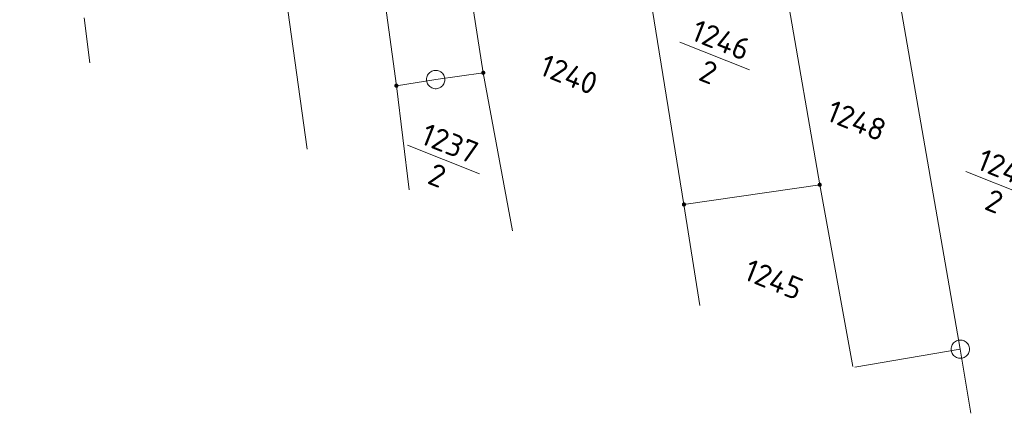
# Model space of a CAD drawing. Header units: metres. Extents: x 3425540 to 3446143, y 5432760 to 5444637.
# Tile 275 of 656: x 3440836 to 3440916, y 5438263 to 5438295. Entities that reach past the tile are written whole.
import ezdxf
from ezdxf.enums import TextEntityAlignment as Align

# ---------------------------------------------------------------- set-up
doc = ezdxf.new("R2010")
doc.units = ezdxf.units.M
for name, color, linetype, lineweight in [('B_Flurgrenzen', 9, 'Continuous', 18), ('B_Gleisachse', 9, 'Continuous', 25), ('Bestand Kabeltröge', 9, 'Continuous', 18)]:
    doc.layers.add(name, color=color, linetype=linetype, lineweight=lineweight)
doc.styles.get("Standard").update_dxf_attribs({"font": 'isocpeur.ttf'})

msp = doc.modelspace()

# ---------------------------------------------------------------- linework, layer by layer
at = {"layer": 'B_Flurgrenzen'}
for p, q in [((3440861.732, 5438328.693), (3440867, 5438289.844)), ((3440896.717, 5438309.004), (3440901.417, 5438281.797)), ((3440886.015, 5438307.198), (3440890.376, 5438280.194)), ((3440906.709, 5438303.703), (3440912.84, 5438268.44)), ((3440857.837, 5438298.514), (3440859.76, 5438284.678)), ((3440873.126, 5438296.805), (3440874.064, 5438290.896)), ((3440841.625, 5438295.366), (3440842.088, 5438291.707)), ((3440890.044, 5438293.383), (3440895.701, 5438291.132)), ((3440874.064, 5438290.896), (3440870.199, 5438290.347)), ((3440874.064, 5438290.896), (3440876.447, 5438278.041)), ((3440870.199, 5438290.347), (3440867, 5438289.844)), ((3440867, 5438289.844), (3440868.037, 5438281.386)), ((3440867.898, 5438285.023), (3440873.761, 5438282.691)), ((3440913.286, 5438282.883), (3440918.944, 5438280.633)), ((3440890.376, 5438280.194), (3440901.417, 5438281.797)), ((3440901.417, 5438281.797), (3440904.101, 5438267.042)), ((3440890.376, 5438280.194), (3440891.669, 5438271.987)), ((3440904.271, 5438266.974), (3440912.84, 5438268.44)), ((3440912.84, 5438268.44), (3440913.684, 5438263.23))]:
    msp.add_line(p, q, dxfattribs=at)
for points in [[(3440870.949, 5438290.347), (3440870.943, 5438290.441), (3440870.925, 5438290.53), (3440870.896, 5438290.625), (3440870.855, 5438290.707), (3440870.801, 5438290.784), (3440870.742, 5438290.861), (3440870.677, 5438290.926), (3440870.601, 5438290.979), (3440870.518, 5438291.026), (3440870.429, 5438291.056), (3440870.341, 5438291.079), (3440870.246, 5438291.091), (3440870.152, 5438291.091), (3440870.057, 5438291.079), (3440869.969, 5438291.056), (3440869.88, 5438291.026), (3440869.797, 5438290.979), (3440869.721, 5438290.926), (3440869.656, 5438290.861), (3440869.597, 5438290.784), (3440869.543, 5438290.707), (3440869.502, 5438290.625), (3440869.473, 5438290.53), (3440869.455, 5438290.441), (3440869.449, 5438290.347), (3440869.455, 5438290.253), (3440869.473, 5438290.164), (3440869.502, 5438290.069), (3440869.543, 5438289.987), (3440869.597, 5438289.91), (3440869.656, 5438289.833), (3440869.721, 5438289.768), (3440869.797, 5438289.715), (3440869.88, 5438289.668), (3440869.969, 5438289.638), (3440870.057, 5438289.615), (3440870.152, 5438289.603), (3440870.246, 5438289.603), (3440870.341, 5438289.615), (3440870.429, 5438289.638), (3440870.518, 5438289.668), (3440870.601, 5438289.715), (3440870.677, 5438289.768), (3440870.742, 5438289.833), (3440870.801, 5438289.91), (3440870.855, 5438289.987), (3440870.896, 5438290.069), (3440870.925, 5438290.164), (3440870.943, 5438290.253), (3440870.949, 5438290.347)], [(3440874.189, 5438290.896), (3440874.188, 5438290.912), (3440874.185, 5438290.927), (3440874.18, 5438290.942), (3440874.173, 5438290.956), (3440874.165, 5438290.97), (3440874.156, 5438290.982), (3440874.144, 5438290.992), (3440874.131, 5438291.001), (3440874.117, 5438291.009), (3440874.102, 5438291.015), (3440874.088, 5438291.019), (3440874.072, 5438291.021), (3440874.056, 5438291.021), (3440874.04, 5438291.019), (3440874.026, 5438291.015), (3440874.011, 5438291.009), (3440873.997, 5438291.001), (3440873.984, 5438290.992), (3440873.972, 5438290.982), (3440873.963, 5438290.97), (3440873.955, 5438290.956), (3440873.948, 5438290.942), (3440873.943, 5438290.927), (3440873.94, 5438290.912), (3440873.939, 5438290.896), (3440873.94, 5438290.88), (3440873.943, 5438290.865), (3440873.948, 5438290.85), (3440873.955, 5438290.836), (3440873.963, 5438290.822), (3440873.972, 5438290.81), (3440873.984, 5438290.8), (3440873.997, 5438290.791), (3440874.011, 5438290.783), (3440874.026, 5438290.777), (3440874.04, 5438290.773), (3440874.056, 5438290.771), (3440874.072, 5438290.771), (3440874.088, 5438290.773), (3440874.102, 5438290.777), (3440874.117, 5438290.783), (3440874.131, 5438290.791), (3440874.144, 5438290.8), (3440874.156, 5438290.81), (3440874.165, 5438290.822), (3440874.173, 5438290.836), (3440874.18, 5438290.85), (3440874.185, 5438290.865), (3440874.188, 5438290.88), (3440874.189, 5438290.896)], [(3440874.164, 5438290.896), (3440874.163, 5438290.91), (3440874.16, 5438290.924), (3440874.156, 5438290.936), (3440874.15, 5438290.949), (3440874.141, 5438290.961), (3440874.131, 5438290.971), (3440874.12, 5438290.98), (3440874.108, 5438290.987), (3440874.095, 5438290.991), (3440874.082, 5438290.994), (3440874.068, 5438290.996), (3440874.053, 5438290.995), (3440874.039, 5438290.993), (3440874.027, 5438290.99), (3440874.014, 5438290.983), (3440874.002, 5438290.975), (3440873.992, 5438290.966), (3440873.982, 5438290.955), (3440873.975, 5438290.943), (3440873.97, 5438290.93), (3440873.966, 5438290.917), (3440873.964, 5438290.903), (3440873.964, 5438290.889), (3440873.966, 5438290.875), (3440873.97, 5438290.862), (3440873.975, 5438290.849), (3440873.982, 5438290.837), (3440873.992, 5438290.826), (3440874.002, 5438290.817), (3440874.014, 5438290.809), (3440874.027, 5438290.802), (3440874.039, 5438290.799), (3440874.053, 5438290.797), (3440874.068, 5438290.796), (3440874.082, 5438290.798), (3440874.095, 5438290.801), (3440874.108, 5438290.805), (3440874.12, 5438290.812), (3440874.131, 5438290.821), (3440874.141, 5438290.831), (3440874.15, 5438290.843), (3440874.156, 5438290.856), (3440874.16, 5438290.868), (3440874.163, 5438290.882), (3440874.164, 5438290.896)], [(3440874.14, 5438290.896), (3440874.139, 5438290.908), (3440874.136, 5438290.92), (3440874.131, 5438290.931), (3440874.125, 5438290.941), (3440874.116, 5438290.951), (3440874.107, 5438290.958), (3440874.096, 5438290.965), (3440874.085, 5438290.969), (3440874.073, 5438290.971), (3440874.061, 5438290.972), (3440874.049, 5438290.97), (3440874.037, 5438290.967), (3440874.027, 5438290.962), (3440874.016, 5438290.955), (3440874.007, 5438290.946), (3440874, 5438290.936), (3440873.994, 5438290.926), (3440873.99, 5438290.914), (3440873.988, 5438290.902), (3440873.988, 5438290.89), (3440873.99, 5438290.878), (3440873.994, 5438290.866), (3440874, 5438290.856), (3440874.007, 5438290.846), (3440874.016, 5438290.837), (3440874.026, 5438290.83), (3440874.037, 5438290.825), (3440874.049, 5438290.822), (3440874.061, 5438290.82), (3440874.073, 5438290.821), (3440874.085, 5438290.823), (3440874.096, 5438290.827), (3440874.107, 5438290.834), (3440874.116, 5438290.841), (3440874.125, 5438290.851), (3440874.131, 5438290.861), (3440874.136, 5438290.872), (3440874.139, 5438290.884), (3440874.14, 5438290.896)], [(3440874.115, 5438290.896), (3440874.114, 5438290.906), (3440874.111, 5438290.916), (3440874.106, 5438290.925), (3440874.1, 5438290.932), (3440874.093, 5438290.938), (3440874.084, 5438290.943), (3440874.074, 5438290.946), (3440874.064, 5438290.947), (3440874.054, 5438290.946), (3440874.044, 5438290.943), (3440874.035, 5438290.938), (3440874.028, 5438290.932), (3440874.022, 5438290.925), (3440874.017, 5438290.916), (3440874.014, 5438290.906), (3440874.013, 5438290.896), (3440874.014, 5438290.886), (3440874.017, 5438290.876), (3440874.022, 5438290.867), (3440874.028, 5438290.86), (3440874.035, 5438290.854), (3440874.044, 5438290.849), (3440874.054, 5438290.846), (3440874.064, 5438290.845), (3440874.074, 5438290.846), (3440874.084, 5438290.849), (3440874.093, 5438290.854), (3440874.1, 5438290.86), (3440874.106, 5438290.867), (3440874.111, 5438290.876), (3440874.114, 5438290.886), (3440874.115, 5438290.896)], [(3440874.091, 5438290.896), (3440874.09, 5438290.903), (3440874.087, 5438290.91), (3440874.082, 5438290.916), (3440874.076, 5438290.92), (3440874.069, 5438290.922), (3440874.062, 5438290.923), (3440874.055, 5438290.921), (3440874.048, 5438290.918), (3440874.043, 5438290.913), (3440874.039, 5438290.907), (3440874.037, 5438290.9), (3440874.037, 5438290.892), (3440874.039, 5438290.885), (3440874.043, 5438290.879), (3440874.048, 5438290.874), (3440874.055, 5438290.871), (3440874.062, 5438290.869), (3440874.069, 5438290.87), (3440874.076, 5438290.872), (3440874.082, 5438290.876), (3440874.087, 5438290.882), (3440874.09, 5438290.889), (3440874.091, 5438290.896)], [(3440867.125, 5438289.844), (3440867.124, 5438289.86), (3440867.121, 5438289.875), (3440867.116, 5438289.89), (3440867.109, 5438289.904), (3440867.101, 5438289.918), (3440867.092, 5438289.93), (3440867.08, 5438289.94), (3440867.067, 5438289.949), (3440867.053, 5438289.957), (3440867.038, 5438289.963), (3440867.024, 5438289.967), (3440867.008, 5438289.969), (3440866.992, 5438289.969), (3440866.976, 5438289.967), (3440866.962, 5438289.963), (3440866.947, 5438289.957), (3440866.933, 5438289.949), (3440866.92, 5438289.94), (3440866.908, 5438289.93), (3440866.899, 5438289.918), (3440866.891, 5438289.904), (3440866.884, 5438289.89), (3440866.879, 5438289.875), (3440866.876, 5438289.86), (3440866.875, 5438289.844), (3440866.876, 5438289.828), (3440866.879, 5438289.813), (3440866.884, 5438289.798), (3440866.891, 5438289.784), (3440866.899, 5438289.77), (3440866.908, 5438289.758), (3440866.92, 5438289.748), (3440866.933, 5438289.739), (3440866.947, 5438289.731), (3440866.962, 5438289.725), (3440866.976, 5438289.721), (3440866.992, 5438289.719), (3440867.008, 5438289.719), (3440867.024, 5438289.721), (3440867.038, 5438289.725), (3440867.053, 5438289.731), (3440867.067, 5438289.739), (3440867.08, 5438289.748), (3440867.092, 5438289.758), (3440867.101, 5438289.77), (3440867.109, 5438289.784), (3440867.116, 5438289.798), (3440867.121, 5438289.813), (3440867.124, 5438289.828), (3440867.125, 5438289.844)], [(3440867.1, 5438289.844), (3440867.099, 5438289.858), (3440867.096, 5438289.872), (3440867.092, 5438289.884), (3440867.086, 5438289.897), (3440867.077, 5438289.909), (3440867.067, 5438289.919), (3440867.056, 5438289.928), (3440867.044, 5438289.935), (3440867.031, 5438289.939), (3440867.018, 5438289.942), (3440867.004, 5438289.944), (3440866.989, 5438289.943), (3440866.975, 5438289.941), (3440866.963, 5438289.938), (3440866.95, 5438289.931), (3440866.938, 5438289.923), (3440866.928, 5438289.914), (3440866.918, 5438289.903), (3440866.911, 5438289.891), (3440866.906, 5438289.878), (3440866.902, 5438289.865), (3440866.9, 5438289.851), (3440866.9, 5438289.837), (3440866.902, 5438289.823), (3440866.906, 5438289.81), (3440866.911, 5438289.797), (3440866.918, 5438289.785), (3440866.928, 5438289.774), (3440866.938, 5438289.765), (3440866.95, 5438289.757), (3440866.963, 5438289.75), (3440866.975, 5438289.747), (3440866.989, 5438289.745), (3440867.004, 5438289.744), (3440867.018, 5438289.746), (3440867.031, 5438289.749), (3440867.044, 5438289.753), (3440867.056, 5438289.76), (3440867.067, 5438289.769), (3440867.077, 5438289.779), (3440867.086, 5438289.791), (3440867.092, 5438289.804), (3440867.096, 5438289.816), (3440867.099, 5438289.83), (3440867.1, 5438289.844)], [(3440867.076, 5438289.844), (3440867.075, 5438289.856), (3440867.072, 5438289.868), (3440867.067, 5438289.879), (3440867.061, 5438289.889), (3440867.052, 5438289.899), (3440867.043, 5438289.906), (3440867.032, 5438289.913), (3440867.021, 5438289.917), (3440867.009, 5438289.919), (3440866.997, 5438289.92), (3440866.985, 5438289.918), (3440866.973, 5438289.915), (3440866.963, 5438289.91), (3440866.952, 5438289.903), (3440866.943, 5438289.894), (3440866.936, 5438289.884), (3440866.93, 5438289.874), (3440866.926, 5438289.862), (3440866.924, 5438289.85), (3440866.924, 5438289.838), (3440866.926, 5438289.826), (3440866.93, 5438289.814), (3440866.936, 5438289.804), (3440866.943, 5438289.794), (3440866.952, 5438289.785), (3440866.962, 5438289.778), (3440866.973, 5438289.773), (3440866.985, 5438289.77), (3440866.997, 5438289.768), (3440867.009, 5438289.769), (3440867.021, 5438289.771), (3440867.032, 5438289.775), (3440867.043, 5438289.782), (3440867.052, 5438289.789), (3440867.061, 5438289.799), (3440867.067, 5438289.809), (3440867.072, 5438289.82), (3440867.075, 5438289.832), (3440867.076, 5438289.844)], [(3440867.051, 5438289.844), (3440867.05, 5438289.854), (3440867.047, 5438289.864), (3440867.042, 5438289.873), (3440867.036, 5438289.88), (3440867.029, 5438289.886), (3440867.02, 5438289.891), (3440867.01, 5438289.894), (3440867, 5438289.895), (3440866.99, 5438289.894), (3440866.98, 5438289.891), (3440866.971, 5438289.886), (3440866.964, 5438289.88), (3440866.958, 5438289.873), (3440866.953, 5438289.864), (3440866.95, 5438289.854), (3440866.949, 5438289.844), (3440866.95, 5438289.834), (3440866.953, 5438289.824), (3440866.958, 5438289.815), (3440866.964, 5438289.808), (3440866.971, 5438289.802), (3440866.98, 5438289.797), (3440866.99, 5438289.794), (3440867, 5438289.793), (3440867.01, 5438289.794), (3440867.02, 5438289.797), (3440867.029, 5438289.802), (3440867.036, 5438289.808), (3440867.042, 5438289.815), (3440867.047, 5438289.824), (3440867.05, 5438289.834), (3440867.051, 5438289.844)], [(3440867.027, 5438289.844), (3440867.026, 5438289.851), (3440867.023, 5438289.858), (3440867.018, 5438289.864), (3440867.012, 5438289.868), (3440867.005, 5438289.87), (3440866.998, 5438289.871), (3440866.991, 5438289.869), (3440866.984, 5438289.866), (3440866.979, 5438289.861), (3440866.975, 5438289.855), (3440866.973, 5438289.848), (3440866.973, 5438289.84), (3440866.975, 5438289.833), (3440866.979, 5438289.827), (3440866.984, 5438289.822), (3440866.991, 5438289.819), (3440866.998, 5438289.817), (3440867.005, 5438289.818), (3440867.012, 5438289.82), (3440867.018, 5438289.824), (3440867.023, 5438289.83), (3440867.026, 5438289.837), (3440867.027, 5438289.844)], [(3440901.542, 5438281.797), (3440901.541, 5438281.813), (3440901.538, 5438281.828), (3440901.533, 5438281.843), (3440901.526, 5438281.857), (3440901.518, 5438281.871), (3440901.509, 5438281.883), (3440901.497, 5438281.893), (3440901.484, 5438281.902), (3440901.47, 5438281.91), (3440901.455, 5438281.916), (3440901.441, 5438281.92), (3440901.425, 5438281.922), (3440901.409, 5438281.922), (3440901.393, 5438281.92), (3440901.379, 5438281.916), (3440901.364, 5438281.91), (3440901.35, 5438281.902), (3440901.337, 5438281.893), (3440901.325, 5438281.883), (3440901.316, 5438281.871), (3440901.308, 5438281.857), (3440901.301, 5438281.843), (3440901.296, 5438281.828), (3440901.293, 5438281.813), (3440901.292, 5438281.797), (3440901.293, 5438281.781), (3440901.296, 5438281.766), (3440901.301, 5438281.751), (3440901.308, 5438281.737), (3440901.316, 5438281.723), (3440901.325, 5438281.711), (3440901.337, 5438281.701), (3440901.35, 5438281.692), (3440901.364, 5438281.684), (3440901.379, 5438281.678), (3440901.393, 5438281.674), (3440901.409, 5438281.672), (3440901.425, 5438281.672), (3440901.441, 5438281.674), (3440901.455, 5438281.678), (3440901.47, 5438281.684), (3440901.484, 5438281.692), (3440901.497, 5438281.701), (3440901.509, 5438281.711), (3440901.518, 5438281.723), (3440901.526, 5438281.737), (3440901.533, 5438281.751), (3440901.538, 5438281.766), (3440901.541, 5438281.781), (3440901.542, 5438281.797)], [(3440901.517, 5438281.797), (3440901.516, 5438281.811), (3440901.513, 5438281.825), (3440901.509, 5438281.837), (3440901.503, 5438281.85), (3440901.494, 5438281.862), (3440901.484, 5438281.872), (3440901.473, 5438281.881), (3440901.461, 5438281.888), (3440901.448, 5438281.892), (3440901.435, 5438281.895), (3440901.421, 5438281.897), (3440901.406, 5438281.896), (3440901.392, 5438281.894), (3440901.38, 5438281.891), (3440901.367, 5438281.884), (3440901.355, 5438281.876), (3440901.345, 5438281.867), (3440901.335, 5438281.856), (3440901.328, 5438281.844), (3440901.323, 5438281.831), (3440901.319, 5438281.818), (3440901.317, 5438281.804), (3440901.317, 5438281.79), (3440901.319, 5438281.776), (3440901.323, 5438281.763), (3440901.328, 5438281.75), (3440901.335, 5438281.738), (3440901.345, 5438281.727), (3440901.355, 5438281.718), (3440901.367, 5438281.71), (3440901.38, 5438281.703), (3440901.392, 5438281.7), (3440901.406, 5438281.698), (3440901.421, 5438281.697), (3440901.435, 5438281.699), (3440901.448, 5438281.702), (3440901.461, 5438281.706), (3440901.473, 5438281.713), (3440901.484, 5438281.722), (3440901.494, 5438281.732), (3440901.503, 5438281.744), (3440901.509, 5438281.757), (3440901.513, 5438281.769), (3440901.516, 5438281.783), (3440901.517, 5438281.797)], [(3440901.493, 5438281.797), (3440901.492, 5438281.809), (3440901.489, 5438281.821), (3440901.484, 5438281.832), (3440901.478, 5438281.842), (3440901.469, 5438281.852), (3440901.46, 5438281.859), (3440901.449, 5438281.866), (3440901.438, 5438281.87), (3440901.426, 5438281.872), (3440901.414, 5438281.873), (3440901.402, 5438281.871), (3440901.39, 5438281.868), (3440901.38, 5438281.863), (3440901.369, 5438281.856), (3440901.36, 5438281.847), (3440901.353, 5438281.837), (3440901.347, 5438281.827), (3440901.343, 5438281.815), (3440901.341, 5438281.803), (3440901.341, 5438281.791), (3440901.343, 5438281.779), (3440901.347, 5438281.767), (3440901.353, 5438281.757), (3440901.36, 5438281.747), (3440901.369, 5438281.738), (3440901.379, 5438281.731), (3440901.39, 5438281.726), (3440901.402, 5438281.723), (3440901.414, 5438281.721), (3440901.426, 5438281.722), (3440901.438, 5438281.724), (3440901.449, 5438281.728), (3440901.46, 5438281.735), (3440901.469, 5438281.742), (3440901.478, 5438281.752), (3440901.484, 5438281.762), (3440901.489, 5438281.773), (3440901.492, 5438281.785), (3440901.493, 5438281.797)], [(3440901.468, 5438281.797), (3440901.467, 5438281.807), (3440901.464, 5438281.817), (3440901.459, 5438281.826), (3440901.453, 5438281.833), (3440901.446, 5438281.839), (3440901.437, 5438281.844), (3440901.427, 5438281.847), (3440901.417, 5438281.848), (3440901.407, 5438281.847), (3440901.397, 5438281.844), (3440901.388, 5438281.839), (3440901.381, 5438281.833), (3440901.375, 5438281.826), (3440901.37, 5438281.817), (3440901.367, 5438281.807), (3440901.366, 5438281.797), (3440901.367, 5438281.787), (3440901.37, 5438281.777), (3440901.375, 5438281.768), (3440901.381, 5438281.761), (3440901.388, 5438281.755), (3440901.397, 5438281.75), (3440901.407, 5438281.747), (3440901.417, 5438281.746), (3440901.427, 5438281.747), (3440901.437, 5438281.75), (3440901.446, 5438281.755), (3440901.453, 5438281.761), (3440901.459, 5438281.768), (3440901.464, 5438281.777), (3440901.467, 5438281.787), (3440901.468, 5438281.797)], [(3440901.444, 5438281.797), (3440901.443, 5438281.804), (3440901.44, 5438281.811), (3440901.435, 5438281.817), (3440901.429, 5438281.821), (3440901.422, 5438281.823), (3440901.415, 5438281.824), (3440901.408, 5438281.822), (3440901.401, 5438281.819), (3440901.396, 5438281.814), (3440901.392, 5438281.808), (3440901.39, 5438281.801), (3440901.39, 5438281.793), (3440901.392, 5438281.786), (3440901.396, 5438281.78), (3440901.401, 5438281.775), (3440901.408, 5438281.772), (3440901.415, 5438281.77), (3440901.422, 5438281.771), (3440901.429, 5438281.773), (3440901.435, 5438281.777), (3440901.44, 5438281.783), (3440901.443, 5438281.79), (3440901.444, 5438281.797)], [(3440890.501, 5438280.194), (3440890.5, 5438280.21), (3440890.497, 5438280.225), (3440890.492, 5438280.24), (3440890.485, 5438280.254), (3440890.477, 5438280.268), (3440890.468, 5438280.28), (3440890.456, 5438280.29), (3440890.443, 5438280.299), (3440890.429, 5438280.307), (3440890.414, 5438280.313), (3440890.4, 5438280.317), (3440890.384, 5438280.319), (3440890.368, 5438280.319), (3440890.352, 5438280.317), (3440890.338, 5438280.313), (3440890.323, 5438280.307), (3440890.309, 5438280.299), (3440890.296, 5438280.29), (3440890.284, 5438280.28), (3440890.275, 5438280.268), (3440890.267, 5438280.254), (3440890.26, 5438280.24), (3440890.255, 5438280.225), (3440890.252, 5438280.21), (3440890.251, 5438280.194), (3440890.252, 5438280.178), (3440890.255, 5438280.163), (3440890.26, 5438280.148), (3440890.267, 5438280.134), (3440890.275, 5438280.12), (3440890.284, 5438280.108), (3440890.296, 5438280.098), (3440890.309, 5438280.089), (3440890.323, 5438280.081), (3440890.338, 5438280.075), (3440890.352, 5438280.071), (3440890.368, 5438280.069), (3440890.384, 5438280.069), (3440890.4, 5438280.071), (3440890.414, 5438280.075), (3440890.429, 5438280.081), (3440890.443, 5438280.089), (3440890.456, 5438280.098), (3440890.468, 5438280.108), (3440890.477, 5438280.12), (3440890.485, 5438280.134), (3440890.492, 5438280.148), (3440890.497, 5438280.163), (3440890.5, 5438280.178), (3440890.501, 5438280.194)], [(3440890.476, 5438280.194), (3440890.475, 5438280.208), (3440890.472, 5438280.222), (3440890.468, 5438280.234), (3440890.462, 5438280.247), (3440890.453, 5438280.259), (3440890.443, 5438280.269), (3440890.432, 5438280.278), (3440890.42, 5438280.285), (3440890.407, 5438280.289), (3440890.394, 5438280.292), (3440890.38, 5438280.294), (3440890.365, 5438280.293), (3440890.351, 5438280.291), (3440890.339, 5438280.288), (3440890.326, 5438280.281), (3440890.314, 5438280.273), (3440890.304, 5438280.264), (3440890.294, 5438280.253), (3440890.287, 5438280.241), (3440890.282, 5438280.228), (3440890.278, 5438280.215), (3440890.276, 5438280.201), (3440890.276, 5438280.187), (3440890.278, 5438280.173), (3440890.282, 5438280.16), (3440890.287, 5438280.147), (3440890.294, 5438280.135), (3440890.304, 5438280.124), (3440890.314, 5438280.115), (3440890.326, 5438280.107), (3440890.339, 5438280.1), (3440890.351, 5438280.097), (3440890.365, 5438280.095), (3440890.38, 5438280.094), (3440890.394, 5438280.096), (3440890.407, 5438280.099), (3440890.42, 5438280.103), (3440890.432, 5438280.11), (3440890.443, 5438280.119), (3440890.453, 5438280.129), (3440890.462, 5438280.141), (3440890.468, 5438280.154), (3440890.472, 5438280.166), (3440890.475, 5438280.18), (3440890.476, 5438280.194)], [(3440890.452, 5438280.194), (3440890.451, 5438280.206), (3440890.448, 5438280.218), (3440890.443, 5438280.229), (3440890.437, 5438280.239), (3440890.428, 5438280.249), (3440890.419, 5438280.256), (3440890.408, 5438280.263), (3440890.397, 5438280.267), (3440890.385, 5438280.269), (3440890.373, 5438280.27), (3440890.361, 5438280.268), (3440890.349, 5438280.265), (3440890.339, 5438280.26), (3440890.328, 5438280.253), (3440890.319, 5438280.244), (3440890.312, 5438280.234), (3440890.306, 5438280.224), (3440890.302, 5438280.212), (3440890.3, 5438280.2), (3440890.3, 5438280.188), (3440890.302, 5438280.176), (3440890.306, 5438280.164), (3440890.312, 5438280.154), (3440890.319, 5438280.144), (3440890.328, 5438280.135), (3440890.338, 5438280.128), (3440890.349, 5438280.123), (3440890.361, 5438280.12), (3440890.373, 5438280.118), (3440890.385, 5438280.119), (3440890.397, 5438280.121), (3440890.408, 5438280.125), (3440890.419, 5438280.132), (3440890.428, 5438280.139), (3440890.437, 5438280.149), (3440890.443, 5438280.159), (3440890.448, 5438280.17), (3440890.451, 5438280.182), (3440890.452, 5438280.194)], [(3440890.427, 5438280.194), (3440890.426, 5438280.204), (3440890.423, 5438280.214), (3440890.418, 5438280.223), (3440890.412, 5438280.23), (3440890.405, 5438280.236), (3440890.396, 5438280.241), (3440890.386, 5438280.244), (3440890.376, 5438280.245), (3440890.366, 5438280.244), (3440890.356, 5438280.241), (3440890.347, 5438280.236), (3440890.34, 5438280.23), (3440890.334, 5438280.223), (3440890.329, 5438280.214), (3440890.326, 5438280.204), (3440890.325, 5438280.194), (3440890.326, 5438280.184), (3440890.329, 5438280.174), (3440890.334, 5438280.165), (3440890.34, 5438280.158), (3440890.347, 5438280.152), (3440890.356, 5438280.147), (3440890.366, 5438280.144), (3440890.376, 5438280.143), (3440890.386, 5438280.144), (3440890.396, 5438280.147), (3440890.405, 5438280.152), (3440890.412, 5438280.158), (3440890.418, 5438280.165), (3440890.423, 5438280.174), (3440890.426, 5438280.184), (3440890.427, 5438280.194)], [(3440890.403, 5438280.194), (3440890.402, 5438280.201), (3440890.399, 5438280.208), (3440890.394, 5438280.214), (3440890.388, 5438280.218), (3440890.381, 5438280.22), (3440890.374, 5438280.221), (3440890.367, 5438280.219), (3440890.36, 5438280.216), (3440890.355, 5438280.211), (3440890.351, 5438280.205), (3440890.349, 5438280.198), (3440890.349, 5438280.19), (3440890.351, 5438280.183), (3440890.355, 5438280.177), (3440890.36, 5438280.172), (3440890.367, 5438280.169), (3440890.374, 5438280.167), (3440890.381, 5438280.168), (3440890.388, 5438280.17), (3440890.394, 5438280.174), (3440890.399, 5438280.18), (3440890.402, 5438280.187), (3440890.403, 5438280.194)], [(3440913.59, 5438268.44), (3440913.584, 5438268.534), (3440913.566, 5438268.623), (3440913.537, 5438268.718), (3440913.496, 5438268.8), (3440913.442, 5438268.877), (3440913.383, 5438268.954), (3440913.318, 5438269.019), (3440913.242, 5438269.072), (3440913.159, 5438269.119), (3440913.07, 5438269.149), (3440912.982, 5438269.172), (3440912.887, 5438269.184), (3440912.793, 5438269.184), (3440912.698, 5438269.172), (3440912.61, 5438269.149), (3440912.521, 5438269.119), (3440912.438, 5438269.072), (3440912.362, 5438269.019), (3440912.297, 5438268.954), (3440912.238, 5438268.877), (3440912.184, 5438268.8), (3440912.143, 5438268.718), (3440912.114, 5438268.623), (3440912.096, 5438268.534), (3440912.09, 5438268.44), (3440912.096, 5438268.346), (3440912.114, 5438268.257), (3440912.143, 5438268.162), (3440912.184, 5438268.08), (3440912.238, 5438268.003), (3440912.297, 5438267.926), (3440912.362, 5438267.861), (3440912.438, 5438267.808), (3440912.521, 5438267.761), (3440912.61, 5438267.731), (3440912.698, 5438267.708), (3440912.793, 5438267.696), (3440912.887, 5438267.696), (3440912.982, 5438267.708), (3440913.07, 5438267.731), (3440913.159, 5438267.761), (3440913.242, 5438267.808), (3440913.318, 5438267.861), (3440913.383, 5438267.926), (3440913.442, 5438268.003), (3440913.496, 5438268.08), (3440913.537, 5438268.162), (3440913.566, 5438268.257), (3440913.584, 5438268.346), (3440913.59, 5438268.44)]]:
    msp.add_lwpolyline(points, dxfattribs=at)
at = {"layer": 'B_Gleisachse'}
msp.add_arc((3441179.25, 5438841.167), 588.197, 243.335125, 253.338008, dxfattribs=at)
at = {"layer": 'Bestand Kabeltröge', "linetype": 'Continuous'}
for centre, radius, start, end in [((3441179.607, 5438836.753), 587.511, 234.281942, 256.106152), ((3441179.503, 5438836.276), 587.522, 234.266512, 256.106052)]:
    msp.add_arc(centre, radius, start, end, dxfattribs=at)

# ---------------------------------------------------------------- texts
at = {"layer": 'B_Flurgrenzen'}
for s, p in [('1246', (3440893.057, 5438292.723)), ('1237', (3440871.015, 5438284.322)), ('1249', (3440916.3, 5438282.223))]:
    msp.add_text(s, height=1.8, rotation=338.30992, dxfattribs=at).set_placement(p, align=Align.CENTER)
for s, p in [('1240', (3440881.026, 5438290.758)), ('1248', (3440904.419, 5438287.009)), ('1245', (3440897.672, 5438274.107))]:
    msp.add_text(s, height=1.8, rotation=338.30992, dxfattribs=at).set_placement(p, align=Align.MIDDLE)
for p in [(3440892.688, 5438291.793), (3440870.645, 5438283.393), (3440915.93, 5438281.293)]:
    msp.add_text('2', height=1.8, rotation=338.30992, dxfattribs=at).set_placement(p, align=Align.TOP_CENTER)

doc.saveas('drawing.dxf')
